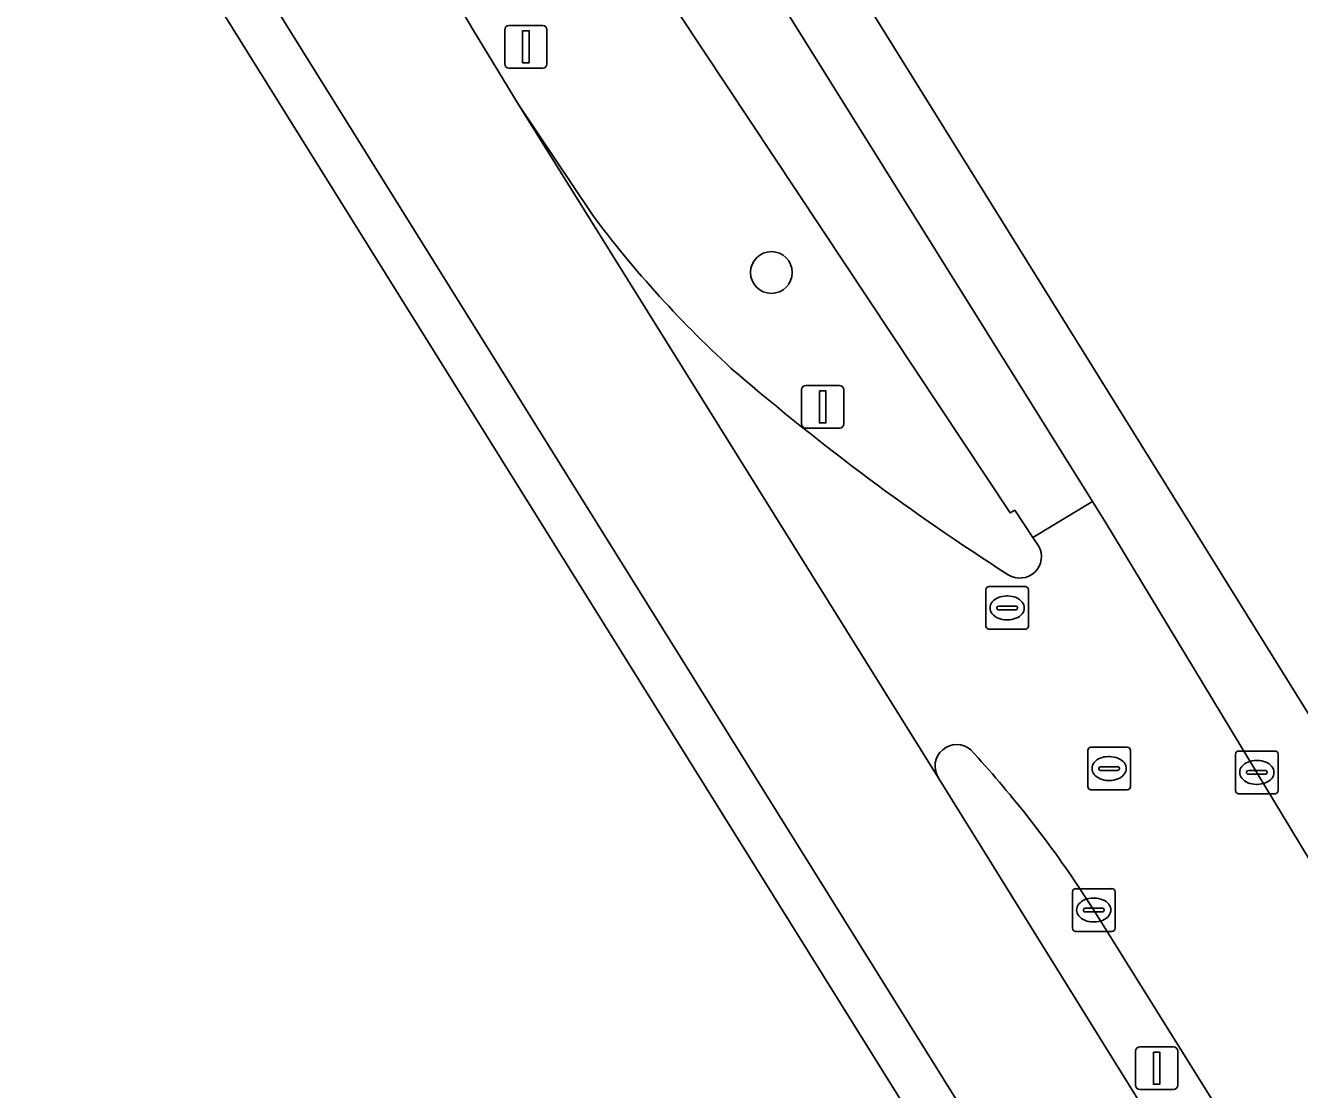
# Model space of a CAD drawing. Extents: x 158835 to 160077, y 386387 to 387778.
# Drawn here: x 159228.36 to 159258.2, y 386554.02 to 386578.95 of the extents above; entities that cross this region are included whole.
import ezdxf

# ---------------------------------------------------------------- set-up
doc = ezdxf.new("R2010")
doc.units = 0
for name, color, linetype in [('IMGEO_Berm_groen', 7, 'Continuous'), ('IMGEO_Boom', 7, 'Continuous'), ('IMGEO_Erf', 7, 'Continuous'), ('IMGEO_Fietspad_gesloten', 7, 'Continuous'), ('IMGEO_Kolk', 7, 'Continuous'), ('IMGEO_Lichtmast', 7, 'Continuous'), ('IMGEO_Rijbaan_lokaal_open', 7, 'Continuous'), ('IMGEO_Rijbaan_regionaal_gesloten', 7, 'Continuous'), ('IMGEO_Rioolput', 7, 'Continuous'), ('IMGEO_Verkeersbordpaal', 7, 'Continuous'), ('IMGEO_Verkeerseiland_groen', 7, 'Continuous'), ('IMGEO_Voetpad_open', 7, 'Continuous')]:
    doc.layers.add(name, color=color, linetype=linetype)

msp = doc.modelspace()

# ---------------------------------------------------------------- linework, layer by layer
at = {"layer": 'IMGEO_Berm_groen'}
for points in [[(159200.586, 386654.914), (159184.27, 386681.064), (159187.243, 386671.128), (159192.163, 386663.234), (159203.017, 386645.855), (159212.816, 386630.184), (159212.948, 386629.976), (159214.359, 386627.371), (159216.006, 386623.671), (159219.009, 386615.649), (159219.878, 386613.309), (159222.398, 386607.673), (159223.378, 386605.792), (159226.911, 386599.431), (159233.96, 386587.187), (159235.681, 386584.197), (159238.851, 386578.829), (159239.908, 386577.097), (159241.609, 386574.556)], [(159252.092, 386566.76), (159251.953, 386566.952), (159251.535, 386567.591), (159251.429, 386567.529), (159239.799, 386585.061), (159238.693, 386586.818)]]:
    msp.add_lwpolyline(points, dxfattribs=at)
for centre, radius, start, end in [((159261.989, 386589.651), 25.362, 216.5251, 227.9536), ((159281.88, 386613.802), 56.635, 229.3747, 237.4164), ((159251.651, 386566.51), 0.507, 237.7324, 29.5496)]:
    msp.add_arc(centre, radius, start, end, dxfattribs=at)
at = {"layer": 'IMGEO_Boom'}
msp.add_circle((159245.833, 386573.162), 0.489, dxfattribs=at)
at = {"layer": 'IMGEO_Erf'}
msp.add_lwpolyline([(159242.178, 386588.93), (159258.715, 386562.329), (159267.344, 386548.729), (159297.72, 386500), (159350.037, 386416.075), (159354.981, 386419.093), (159355.61, 386419.476), (159355.898, 386419.653), (159356.079, 386419.763), (159378.488, 386433.441), (159394.408, 386443.649), (159394.408, 386443.649), (159438.145, 386502.052)], dxfattribs=at)
at = {"layer": 'IMGEO_Fietspad_gesloten'}
msp.add_lwpolyline([(159238.693, 386586.818), (159239.799, 386585.061), (159251.429, 386567.529), (159251.535, 386567.591), (159251.953, 386566.952), (159253.354, 386567.797), (159239.861, 386589.413), (159239.747, 386589.542), (159238.457, 386594.119), (159238.106, 386595.386), (159236.393, 386601.098), (159235.693, 386602.734), (159235.204, 386603.839)], dxfattribs=at)
at = {"layer": 'IMGEO_Kolk'}
for p, q in [((159256.703, 386561.025), (159256.703, 386561.877)), ((159256.778, 386561.951), (159257.63, 386561.951)), ((159257.191, 386561.731), (159257.216, 386561.731)), ((159257.704, 386561.877), (159257.704, 386561.025)), ((159256.962, 386561.445), (159256.962, 386561.457)), ((159257.4, 386561.408), (159257.002, 386561.408)), ((159257.005, 386561.494), (159257.403, 386561.494)), ((159257.446, 386561.457), (159257.446, 386561.445)), ((159257.214, 386561.171), (159257.189, 386561.171)), ((159257.63, 386560.951), (159256.778, 386560.951)), ((159252.958, 386558.727), (159253.81, 386558.727)), ((159252.883, 386557.801), (159252.883, 386558.653)), ((159253.371, 386558.507), (159253.396, 386558.507)), ((159253.884, 386558.653), (159253.884, 386557.801)), ((159253.142, 386558.221), (159253.142, 386558.233)), ((159253.58, 386558.184), (159253.182, 386558.184)), ((159253.185, 386558.27), (159253.583, 386558.27)), ((159253.626, 386558.233), (159253.626, 386558.221)), ((159253.394, 386557.947), (159253.369, 386557.947)), ((159253.81, 386557.727), (159252.958, 386557.727))]:
    msp.add_line(p, q, dxfattribs=at)
for points in [[(159256.703, 386561.025), (159256.703, 386561.877)], [(159256.778, 386561.951), (159257.63, 386561.951)], [(159257.704, 386561.877), (159257.704, 386561.025)], [(159257.63, 386560.951), (159256.778, 386560.951)], [(159252.958, 386558.727), (159253.81, 386558.727)], [(159252.883, 386557.801), (159252.883, 386558.653)], [(159253.884, 386558.653), (159253.884, 386557.801)], [(159253.81, 386557.727), (159252.958, 386557.727)]]:
    msp.add_lwpolyline(points, dxfattribs=at)
for centre, radius, start, end in [((159256.78, 386561.875), 0.0765, 91.552, 178.448), ((159256.78, 386561.875), 0.0765, 91.552, 178.448), ((159257.628, 386561.875), 0.0765, 1.552, 88.448), ((159257.628, 386561.875), 0.0765, 1.552, 88.448), ((159257.002, 386561.454), 0.0403, 85.8775, 175.7526), ((159256.999, 386561.444), 0.0366, 178.938, 274.7102), ((159257.403, 386561.451), 0.043, 264.8664, 352.4533), ((159257.407, 386561.456), 0.0386, 1.7309, 96.639), ((159256.78, 386561.027), 0.0765, 181.552, 268.448), ((159256.78, 386561.027), 0.0765, 181.552, 268.448), ((159257.628, 386561.027), 0.0765, 271.552, 358.448), ((159257.628, 386561.027), 0.0765, 271.552, 358.448), ((159252.96, 386558.651), 0.0765, 91.552, 178.448), ((159252.96, 386558.651), 0.0765, 91.552, 178.448), ((159253.808, 386558.651), 0.0765, 1.552, 88.448), ((159253.808, 386558.651), 0.0765, 1.552, 88.448), ((159253.182, 386558.23), 0.0403, 85.8775, 175.7526), ((159253.179, 386558.22), 0.0366, 178.938, 274.7102), ((159253.583, 386558.227), 0.043, 264.8664, 352.4533), ((159253.587, 386558.232), 0.0386, 1.7309, 96.639), ((159252.96, 386557.803), 0.0765, 181.552, 268.448), ((159252.96, 386557.803), 0.0765, 181.552, 268.448), ((159253.808, 386557.803), 0.0765, 271.552, 358.448), ((159253.808, 386557.803), 0.0765, 271.552, 358.448)]:
    msp.add_arc(centre, radius, start, end, dxfattribs=at)
for centre, major_axis, ratio, start_param, end_param in [((159257.19, 386561.451), (-0.387, 0.002), 0.722429, 4.712389, 7.853982), ((159257.215, 386561.451), (-0.39, 0.002), 0.717154, 1.570796, 4.712389), ((159253.37, 386558.227), (-0.387, 0.002), 0.722429, 4.712389, 7.853982), ((159253.395, 386558.227), (-0.39, 0.002), 0.717154, 1.570796, 4.712389)]:
    msp.add_ellipse(centre, major_axis=major_axis, ratio=ratio, start_param=start_param, end_param=end_param, dxfattribs=at)
at = {"layer": 'IMGEO_Lichtmast'}
for p, q in [((159239.586, 386578.048), (159239.586, 386578.848)), ((159239.586, 386578.848), (159239.586, 386578.048)), ((159239.686, 386578.948), (159240.476, 386578.948)), ((159240.476, 386578.948), (159239.686, 386578.948)), ((159240.576, 386578.848), (159240.576, 386578.048)), ((159240.576, 386578.048), (159240.576, 386578.848)), ((159240.476, 386577.948), (159239.686, 386577.948)), ((159239.686, 386577.948), (159240.476, 386577.948)), ((159254.36, 386554.122), (159254.36, 386554.922)), ((159254.36, 386554.922), (159254.36, 386554.122)), ((159254.46, 386555.022), (159255.25, 386555.022)), ((159255.25, 386555.022), (159254.46, 386555.022)), ((159255.35, 386554.922), (159255.35, 386554.122)), ((159255.35, 386554.122), (159255.35, 386554.922)), ((159255.25, 386554.022), (159254.46, 386554.022)), ((159254.46, 386554.022), (159255.25, 386554.022))]:
    msp.add_line(p, q, dxfattribs=at)
for points in [[(159240.006, 386578.823), (159240.156, 386578.823), (159240.156, 386578.073), (159240.006, 386578.073), (159240.006, 386578.823)], [(159254.78, 386554.897), (159254.93, 386554.897), (159254.93, 386554.147), (159254.78, 386554.147), (159254.78, 386554.897)]]:
    msp.add_lwpolyline(points, dxfattribs=at)
for centre, start, end in [((159239.686, 386578.848), 90, 180), ((159239.686, 386578.848), 90, 180), ((159240.476, 386578.848), 0, 90), ((159240.476, 386578.848), 360, 90), ((159239.686, 386578.048), 180, 270), ((159239.686, 386578.048), 180, 270), ((159240.476, 386578.048), 270, 0), ((159240.476, 386578.048), 270, 0), ((159254.46, 386554.922), 90, 180), ((159254.46, 386554.922), 90, 180), ((159255.25, 386554.922), 0, 90), ((159255.25, 386554.922), 360, 90), ((159254.46, 386554.122), 180, 270), ((159254.46, 386554.122), 180, 270), ((159255.25, 386554.122), 270, 0), ((159255.25, 386554.122), 270, 0)]:
    msp.add_arc(centre, 0.1, start, end, dxfattribs=at)
at = {"layer": 'IMGEO_Rijbaan_lokaal_open'}
for points in [[(159241.609, 386574.556), (159239.908, 386577.097), (159249.738, 386561.333)], [(159263.845, 386550.455), (159253.667, 386567.296), (159253.354, 386567.797), (159251.953, 386566.952), (159252.092, 386566.76)], [(159253.006, 386558.809), (159253.383, 386558.225), (159256.331, 386553.511)]]:
    msp.add_lwpolyline(points, dxfattribs=at)
for centre, radius, start, end in [((159261.989, 386589.651), 25.362, 216.5251, 227.9536), ((159281.88, 386613.802), 56.635, 229.3747, 237.4164), ((159251.651, 386566.51), 0.507, 237.7324, 29.5496), ((159250.173, 386561.595), 0.508, 49.5416, 210.9916), ((159230.256, 386543.43), 27.461, 34.0575, 42.4958)]:
    msp.add_arc(centre, radius, start, end, dxfattribs=at)
at = {"layer": 'IMGEO_Rijbaan_regionaal_gesloten'}
for points in [[(159235.681, 386584.197), (159233.96, 386587.187), (159230.609, 386585.166), (159302.571, 386469.726), (159345.081, 386401.546), (159348.223, 386403.503), (159321.596, 386445.895), (159291.106, 386494.697), (159287.804, 386500), (159259.483, 386545.636), (159258.932, 386546.526), (159255.213, 386552.519), (159255.058, 386552.765), (159249.738, 386561.333), (159239.908, 386577.097), (159238.851, 386578.829)], [(159343.877, 386400.796), (159345.081, 386401.546), (159302.571, 386469.726), (159230.609, 386585.166), (159229.657, 386584.591), (159254.183, 386545.243)]]:
    msp.add_lwpolyline(points, close=True, dxfattribs=at)
at = {"layer": 'IMGEO_Rioolput'}
for p, q in [((159250.855, 386564.878), (159250.855, 386565.73)), ((159250.93, 386565.804), (159251.782, 386565.804)), ((159251.343, 386565.584), (159251.368, 386565.584)), ((159251.856, 386565.73), (159251.856, 386564.878)), ((159251.114, 386565.298), (159251.114, 386565.31)), ((159251.157, 386565.347), (159251.555, 386565.347)), ((159251.598, 386565.31), (159251.598, 386565.298)), ((159251.552, 386565.261), (159251.154, 386565.261)), ((159251.366, 386565.024), (159251.341, 386565.024)), ((159251.782, 386564.804), (159250.93, 386564.804)), ((159253.318, 386562.042), (159254.17, 386562.042)), ((159253.243, 386561.116), (159253.243, 386561.968)), ((159253.731, 386561.822), (159253.756, 386561.822)), ((159254.244, 386561.968), (159254.244, 386561.116)), ((159253.502, 386561.536), (159253.502, 386561.548)), ((159253.94, 386561.499), (159253.542, 386561.499)), ((159253.545, 386561.585), (159253.943, 386561.585)), ((159253.986, 386561.548), (159253.986, 386561.536)), ((159253.754, 386561.262), (159253.729, 386561.262)), ((159254.17, 386561.042), (159253.318, 386561.042))]:
    msp.add_line(p, q, dxfattribs=at)
for points in [[(159250.855, 386564.878), (159250.855, 386565.73)], [(159250.93, 386565.804), (159251.782, 386565.804)], [(159251.856, 386565.73), (159251.856, 386564.878)], [(159251.782, 386564.804), (159250.93, 386564.804)], [(159253.318, 386562.042), (159254.17, 386562.042)], [(159253.243, 386561.116), (159253.243, 386561.968)], [(159254.244, 386561.968), (159254.244, 386561.116)], [(159254.17, 386561.042), (159253.318, 386561.042)]]:
    msp.add_lwpolyline(points, dxfattribs=at)
for centre, radius, start, end in [((159250.932, 386565.728), 0.0765, 91.552, 178.448), ((159250.932, 386565.728), 0.0765, 91.552, 178.448), ((159251.78, 386565.728), 0.0765, 1.552, 88.448), ((159251.78, 386565.728), 0.0765, 1.552, 88.448), ((159251.154, 386565.307), 0.0403, 85.8775, 175.7526), ((159251.151, 386565.297), 0.0366, 178.938, 274.7102), ((159251.555, 386565.304), 0.043, 264.8664, 352.4533), ((159251.559, 386565.309), 0.0386, 1.7309, 96.639), ((159250.932, 386564.88), 0.0765, 181.552, 268.448), ((159250.932, 386564.88), 0.0765, 181.552, 268.448), ((159251.78, 386564.88), 0.0765, 271.552, 358.448), ((159251.78, 386564.88), 0.0765, 271.552, 358.448), ((159253.32, 386561.966), 0.0765, 91.552, 178.448), ((159253.32, 386561.966), 0.0765, 91.552, 178.448), ((159254.168, 386561.966), 0.0765, 1.552, 88.448), ((159254.168, 386561.966), 0.0765, 1.552, 88.448), ((159253.542, 386561.545), 0.0403, 85.8775, 175.7526), ((159253.539, 386561.535), 0.0366, 178.938, 274.7102), ((159253.943, 386561.542), 0.043, 264.8664, 352.4533), ((159253.947, 386561.547), 0.0386, 1.7309, 96.639), ((159253.32, 386561.118), 0.0765, 181.552, 268.448), ((159253.32, 386561.118), 0.0765, 181.552, 268.448), ((159254.168, 386561.118), 0.0765, 271.552, 358.448), ((159254.168, 386561.118), 0.0765, 271.552, 358.448)]:
    msp.add_arc(centre, radius, start, end, dxfattribs=at)
for centre, major_axis, ratio, start_param, end_param in [((159251.342, 386565.304), (-0.387, 0.002), 0.722429, 4.712389, 7.853982), ((159251.367, 386565.304), (-0.39, 0.002), 0.717154, 1.570796, 4.712389), ((159253.73, 386561.542), (-0.387, 0.002), 0.722429, 4.712389, 7.853982), ((159253.755, 386561.542), (-0.39, 0.002), 0.717154, 1.570796, 4.712389)]:
    msp.add_ellipse(centre, major_axis=major_axis, ratio=ratio, start_param=start_param, end_param=end_param, dxfattribs=at)
at = {"layer": 'IMGEO_Verkeersbordpaal'}
for p, q in [((159246.538, 386569.614), (159246.538, 386570.414)), ((159246.538, 386570.414), (159246.538, 386569.614)), ((159246.638, 386570.514), (159247.428, 386570.514)), ((159247.428, 386570.514), (159246.638, 386570.514)), ((159247.528, 386570.414), (159247.528, 386569.614)), ((159247.528, 386569.614), (159247.528, 386570.414)), ((159247.428, 386569.514), (159246.638, 386569.514)), ((159246.638, 386569.514), (159247.428, 386569.514))]:
    msp.add_line(p, q, dxfattribs=at)
msp.add_lwpolyline([(159246.958, 386570.389), (159247.108, 386570.389), (159247.108, 386569.639), (159246.958, 386569.639), (159246.958, 386570.389)], dxfattribs=at)
for centre, start, end in [((159246.638, 386570.414), 90, 180), ((159246.638, 386570.414), 90, 180), ((159247.428, 386570.414), 0, 90), ((159247.428, 386570.414), 360, 90), ((159246.638, 386569.614), 180, 270), ((159246.638, 386569.614), 180, 270), ((159247.428, 386569.614), 270, 0), ((159247.428, 386569.614), 270, 0)]:
    msp.add_arc(centre, 0.1, start, end, dxfattribs=at)
at = {"layer": 'IMGEO_Verkeerseiland_groen'}
for points in [[(159249.738, 386561.333), (159255.058, 386552.765), (159256.331, 386553.511), (159253.383, 386558.225)], [(159253.383, 386558.225), (159253.006, 386558.809)]]:
    msp.add_lwpolyline(points, dxfattribs=at)
for centre, radius, start, end in [((159250.173, 386561.595), 0.508, 49.5416, 210.9916), ((159230.256, 386543.43), 27.461, 34.0575, 42.4958)]:
    msp.add_arc(centre, radius, start, end, dxfattribs=at)
at = {"layer": 'IMGEO_Voetpad_open'}
for points in [[(159239.861, 386589.413), (159253.354, 386567.797), (159253.667, 386567.296), (159263.845, 386550.455)], [(159297.72, 386500), (159267.344, 386548.729), (159258.715, 386562.329), (159242.178, 386588.93)]]:
    msp.add_lwpolyline(points, dxfattribs=at)

doc.saveas('drawing.dxf')
